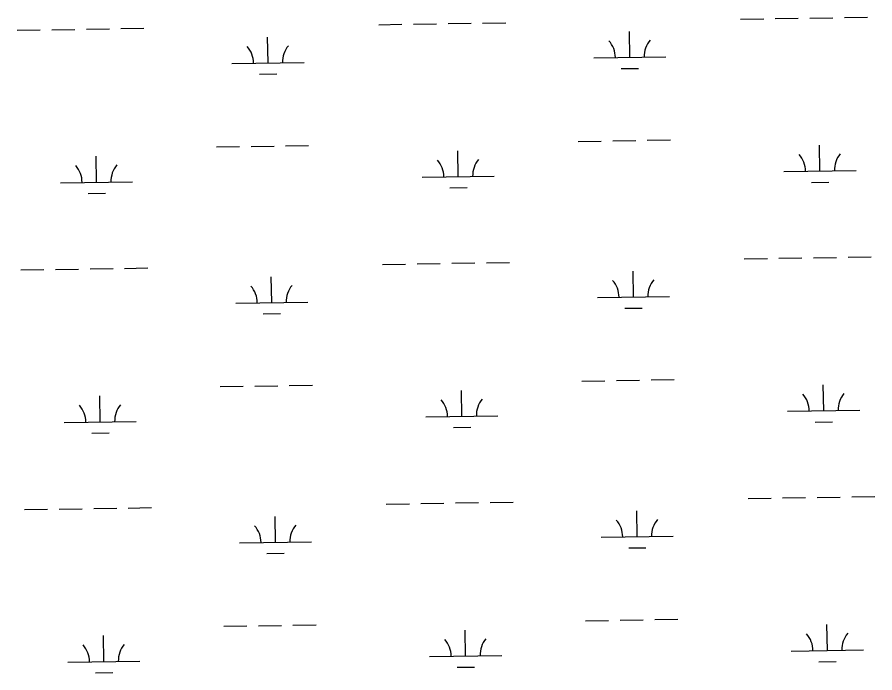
# Model space of a CAD drawing. Extents: x 3823584 to 3861785, y 301729 to 327625.
# Drawn here: x 3835231 to 3836421, y 320146 to 321056 of the extents above; entities that cross this region are included whole.
import ezdxf

# ---------------------------------------------------------------- set-up
doc = ezdxf.new("R2010")
doc.units = 0
doc.layers.add('V-WETL-SWMP', color=7, linetype='Continuous')

msp = doc.modelspace()

# ---------------------------------------------------------------- linework, layer by layer
at = {"layer": 'V-WETL-SWMP'}
for p, q in [((3835732.619164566, 321045.31985541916), (3835764.6153613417, 321045.8131958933)), ((3835780.613459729, 321046.0598661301), (3835812.609656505, 321046.5532066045)), ((3835828.607754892, 321046.79987684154), (3835860.603951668, 321047.2932173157)), ((3835876.6020500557, 321047.53988755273), (3835908.5982468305, 321048.0332280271)), ((3836234.467512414, 321053.05771575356), (3836266.4637091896, 321053.5510562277)), ((3836282.4618075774, 321053.7977264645), (3836314.4580043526, 321054.2910669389)), ((3836330.4561027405, 321054.53773717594), (3836362.4522995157, 321055.0310776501)), ((3836378.4503979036, 321055.2777478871), (3836410.4465946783, 321055.7710883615)), ((3835230.770816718, 321037.58199508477), (3835262.7670134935, 321038.0753355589)), ((3835278.7651118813, 321038.3220057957), (3835310.7613086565, 321038.8153462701)), ((3835326.7594070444, 321039.06201650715), (3835358.75560382, 321039.5553569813)), ((3835374.7537022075, 321039.80202721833), (3835406.749898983, 321040.2953676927)), ((3836080.6761715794, 320999.9384245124), (3836080.1211621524, 321035.9341417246)), ((3835578.827823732, 320992.200564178), (3835578.272814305, 321028.1962813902)), ((3836030.6821141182, 320999.1675800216), (3836130.670229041, 321000.7092690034)), ((3835528.833766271, 320991.4297196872), (3835628.8218811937, 320992.971408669)), ((3836068.9154964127, 320984.32425760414), (3836092.912643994, 320984.69426295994)), ((3835567.0671485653, 320976.58639726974), (3835591.0642961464, 320976.95640262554)), ((3835603.1967455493, 320877.13059507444), (3835635.1929423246, 320877.6239355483)), ((3836009.056503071, 320883.38843398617), (3836041.052699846, 320883.8817744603)), ((3836057.050798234, 320884.12844469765), (3836089.046995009, 320884.6217851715)), ((3836105.0450933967, 320884.86845540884), (3836137.0412901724, 320885.3617958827)), ((3836344.576514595, 320842.1262106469), (3836344.021505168, 320878.1219278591)), ((3835507.208155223, 320875.6505736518), (3835539.2043519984, 320876.1439141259)), ((3835555.2024503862, 320876.39058436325), (3835587.1986471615, 320876.8839248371)), ((3835842.7281667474, 320834.3883503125), (3835842.17315732, 320870.3840675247)), ((3835340.8798188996, 320826.6504899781), (3835340.3248094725, 320862.6462071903)), ((3836294.5824571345, 320841.35536615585), (3836394.570572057, 320842.8970551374)), ((3835792.734109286, 320833.61750582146), (3835892.722224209, 320835.159194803)), ((3835290.8857614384, 320825.87964548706), (3835390.873876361, 320827.4213344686)), ((3835830.9674915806, 320818.774183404), (3835854.964639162, 320819.1441887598)), ((3836332.8158394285, 320826.5120437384), (3836356.81298701, 320826.8820490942)), ((3835329.1191437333, 320811.0363230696), (3835353.1162913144, 320811.4063284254)), ((3836383.579224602, 320722.642325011), (3836415.5754213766, 320723.1356654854)), ((3835737.7479912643, 320712.68443254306), (3835769.74418804, 320713.1777730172)), ((3835785.7422864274, 320713.424443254), (3835817.738483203, 320713.9177837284)), ((3835833.736581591, 320714.16445396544), (3835865.732778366, 320714.6577944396)), ((3835881.730876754, 320714.9044646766), (3835913.727073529, 320715.397805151)), ((3836239.596339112, 320720.42229287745), (3836271.592535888, 320720.91563335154)), ((3836287.5906342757, 320721.1623035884), (3836319.586831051, 320721.6556440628)), ((3836335.584929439, 320721.90231429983), (3836367.581126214, 320722.395654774)), ((3835235.8996434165, 320704.94657220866), (3835267.8958401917, 320705.4399126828)), ((3835283.8939385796, 320705.6865829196), (3835315.8901353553, 320706.179923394)), ((3835331.8882337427, 320706.42659363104), (3835363.8844305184, 320706.9199341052)), ((3835379.8825289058, 320707.16660434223), (3835411.8787256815, 320707.6599448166)), ((3836085.8049982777, 320667.3030016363), (3836085.2499888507, 320703.2987188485)), ((3835583.9566504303, 320659.5651413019), (3835583.4016410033, 320695.5608585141)), ((3836035.8109408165, 320666.5321571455), (3836135.7990557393, 320668.07384612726)), ((3835533.962592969, 320658.7942968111), (3835633.950707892, 320660.33598579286)), ((3836074.044323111, 320651.68883472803), (3836098.0414706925, 320652.05884008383)), ((3835572.1959752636, 320643.95097439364), (3835596.1931228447, 320644.32097974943)), ((3835608.3255722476, 320544.4951721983), (3835640.321769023, 320544.9885126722)), ((3836014.1853297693, 320550.75301111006), (3836046.1815265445, 320551.2463515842)), ((3836062.1796249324, 320551.4930218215), (3836094.1758217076, 320551.9863622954)), ((3836110.1739200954, 320552.2330325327), (3836142.170116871, 320552.7263730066)), ((3836349.705341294, 320509.4907877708), (3836349.150331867, 320545.486504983)), ((3835512.3369819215, 320543.01515077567), (3835544.333178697, 320543.5084912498)), ((3835560.3312770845, 320543.7551614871), (3835592.32747386, 320544.248501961)), ((3835847.856993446, 320501.7529274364), (3835847.301984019, 320537.7486446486)), ((3835346.0086455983, 320494.015067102), (3835345.4536361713, 320530.0107843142)), ((3836299.711283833, 320508.71994327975), (3836399.699398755, 320510.2616322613)), ((3835797.8629359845, 320500.98208294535), (3835897.8510509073, 320502.5237719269)), ((3835296.0145881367, 320493.24422261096), (3835396.00270306, 320494.7859115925)), ((3835836.0963182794, 320486.1387605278), (3835860.0934658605, 320486.5087658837)), ((3836337.944666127, 320493.8766208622), (3836361.9418137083, 320494.2466262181)), ((3835334.2479704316, 320478.40090019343), (3835358.2451180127, 320478.7709055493)), ((3836340.713756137, 320389.26689142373), (3836372.7099529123, 320389.7602318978)), ((3836388.7080513, 320390.0069021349), (3836420.7042480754, 320390.5002426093)), ((3835742.8768179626, 320380.04900966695), (3835774.8730147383, 320380.54235014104)), ((3835790.8711131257, 320380.7890203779), (3835822.8673099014, 320381.28236085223)), ((3835838.8654082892, 320381.52903108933), (3835870.8616050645, 320382.0223715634)), ((3835886.8597034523, 320382.2690418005), (3835918.8559002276, 320382.7623822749)), ((3836244.7251658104, 320387.78687000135), (3836276.721362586, 320388.28021047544)), ((3836292.719460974, 320388.52688071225), (3836324.715657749, 320389.0202211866)), ((3835241.0284701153, 320372.31114933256), (3835273.0246668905, 320372.80448980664)), ((3835289.022765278, 320373.0511600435), (3835321.0189620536, 320373.54450051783)), ((3835337.017060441, 320373.79117075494), (3835369.0132572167, 320374.284511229)), ((3835385.011355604, 320374.5311814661), (3835417.0075523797, 320375.0245219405)), ((3836090.9338249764, 320334.6675787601), (3836090.3788155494, 320370.66329597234)), ((3835589.085477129, 320326.92971842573), (3835588.530467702, 320362.92543563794)), ((3836040.9397675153, 320333.8967342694), (3836140.927882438, 320335.43842325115)), ((3835539.0914196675, 320326.158873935), (3835639.0795345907, 320327.70056291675)), ((3836079.1731498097, 320319.05341185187), (3836103.1702973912, 320319.4234172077)), ((3835577.324801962, 320311.3155515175), (3835601.321949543, 320311.68555687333)), ((3835565.4601037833, 320211.119738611), (3835597.456300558, 320211.6130790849)), ((3835613.454398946, 320211.8597493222), (3835645.450595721, 320212.3530897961)), ((3836019.3141564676, 320218.11758823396), (3836051.3103532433, 320218.6109287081)), ((3836067.3084516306, 320218.8575989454), (3836099.3046484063, 320219.3509394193)), ((3836115.3027467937, 320219.5976096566), (3836147.2989435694, 320220.0909501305)), ((3836354.8341679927, 320176.8553648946), (3836354.2791585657, 320212.8510821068)), ((3835517.46580862, 320210.37972789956), (3835549.462005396, 320210.8730683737)), ((3835852.985820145, 320169.1175045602), (3835852.430810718, 320205.1132217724)), ((3835351.1374722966, 320161.3796442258), (3835350.5824628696, 320197.375361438)), ((3836304.840110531, 320176.08452040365), (3836404.828225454, 320177.62620938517)), ((3835802.991762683, 320168.34666006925), (3835902.979877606, 320169.8883490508)), ((3835301.1434148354, 320160.60879973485), (3835401.1315297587, 320162.1504887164)), ((3835841.2251449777, 320153.5033376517), (3835865.2222925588, 320153.8733430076)), ((3836343.0734928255, 320161.2411979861), (3836367.0706404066, 320161.611203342)), ((3835339.37679713, 320145.7654773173), (3835363.3739447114, 320146.1354826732))]:
    msp.add_line(p, q, dxfattribs=at)
for centre, radius, start, end in [((3836025.4324811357, 320999.56149695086), 35.24628790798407, 0.11153774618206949, 41.655196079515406), ((3836135.90522201, 321001.264845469), 35.24628790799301, 140.11153456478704, 181.65519289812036), ((3835523.5841332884, 320991.82363661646), 35.24628790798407, 0.11153774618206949, 41.655196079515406), ((3835634.0568741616, 320993.5269851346), 35.24628790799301, 140.11153456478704, 181.65519289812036), ((3836399.805565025, 320843.45263160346), 35.24628790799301, 140.11153456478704, 181.65519289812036), ((3835787.484476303, 320834.01142275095), 35.24628790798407, 0.11153774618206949, 41.655196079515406), ((3835897.9572171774, 320835.71477126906), 35.24628790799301, 140.11153456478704, 181.65519289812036), ((3836289.332824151, 320841.74928308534), 35.24628790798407, 0.11153774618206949, 41.655196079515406), ((3835285.6361284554, 320826.27356241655), 35.24628790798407, 0.11153774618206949, 41.655196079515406), ((3835396.1088693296, 320827.97691093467), 35.24628790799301, 140.11153456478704, 181.65519289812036), ((3836030.561307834, 320666.92607407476), 35.24628790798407, 0.11153774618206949, 41.655196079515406), ((3836141.034048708, 320668.6294225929), 35.24628790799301, 140.11153456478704, 181.65519289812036), ((3835528.7129599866, 320659.18821374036), 35.24628790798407, 0.11153774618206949, 41.655196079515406), ((3835639.18570086, 320660.8915622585), 35.24628790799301, 140.11153456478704, 181.65519289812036), ((3836294.4616508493, 320509.11386020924), 35.24628790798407, 0.11153774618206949, 41.655196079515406), ((3836404.9343917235, 320510.81720872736), 35.24628790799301, 140.11153456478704, 181.65519289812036), ((3835792.6133030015, 320501.37599987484), 35.24628790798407, 0.11153774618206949, 41.655196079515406), ((3835903.0860438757, 320503.07934839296), 35.24628790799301, 140.11153456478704, 181.65519289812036), ((3835290.764955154, 320493.63813954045), 35.24628790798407, 0.11153774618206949, 41.655196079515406), ((3835401.237696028, 320495.34148805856), 35.24628790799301, 140.11153456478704, 181.65519289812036), ((3836035.690134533, 320334.29065119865), 35.24628790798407, 0.11153774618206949, 41.655196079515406), ((3836146.1628754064, 320335.99399971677), 35.24628790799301, 140.11153456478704, 181.65519289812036), ((3835533.841786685, 320326.55279086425), 35.24628790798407, 0.11153774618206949, 41.655196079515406), ((3835644.314527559, 320328.25613938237), 35.24628790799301, 140.11153456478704, 181.65519289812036), ((3836299.590477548, 320176.47843733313), 35.24628790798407, 0.11153774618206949, 41.655196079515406), ((3836410.0632184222, 320178.18178585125), 35.24628790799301, 140.11153456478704, 181.65519289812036), ((3835797.7421297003, 320168.74057699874), 35.24628790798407, 0.11153774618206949, 41.655196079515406), ((3835908.214870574, 320170.44392551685), 35.24628790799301, 140.11153456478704, 181.65519289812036), ((3835295.893781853, 320161.00271666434), 35.24628790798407, 0.11153774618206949, 41.655196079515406), ((3835406.3665227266, 320162.70606518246), 35.24628790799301, 140.11153456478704, 181.65519289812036)]:
    msp.add_arc(centre, radius, start, end, dxfattribs=at)

doc.saveas('drawing.dxf')
